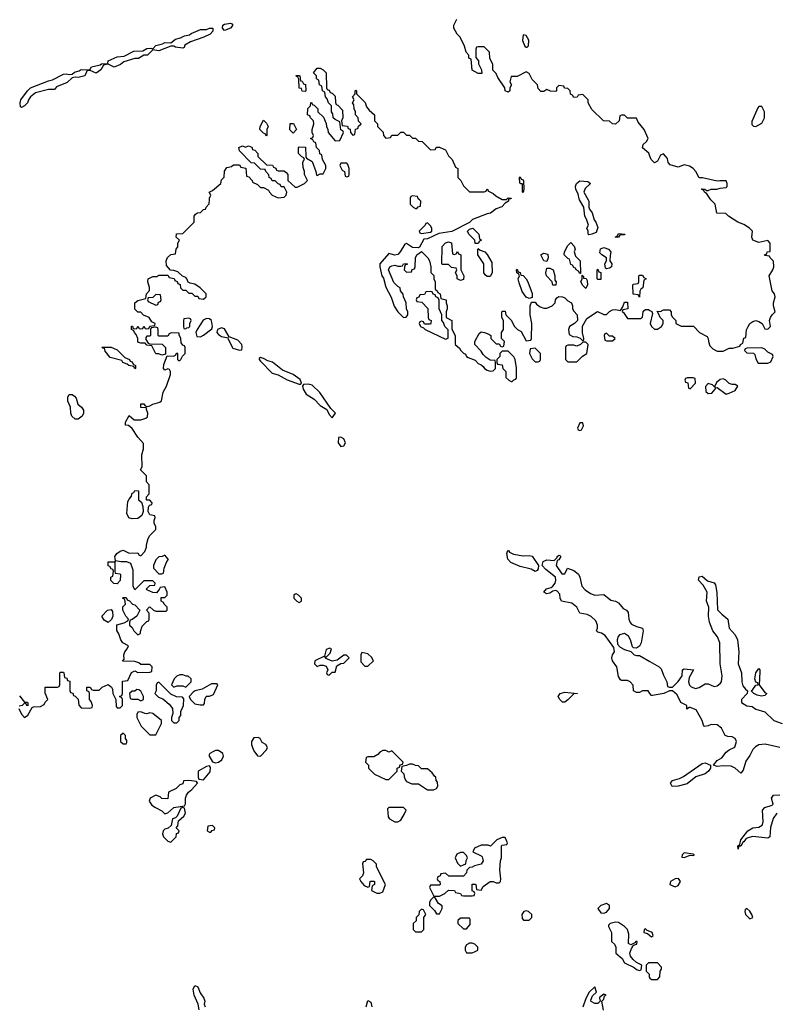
# Model space of a CAD drawing. Header units: inches. Extents: x 2601682 to 2755810, y 449311 to 584050.
# Tile 321 of 505: x 2695778 to 2700847, y 484608 to 491207. Entities that reach past the tile are written whole.
import ezdxf

# ---------------------------------------------------------------- set-up
doc = ezdxf.new("R2010")
doc.units = ezdxf.units.IN
doc.header["$MEASUREMENT"] = 0
for name, color, linetype in [('C6498', 7, 'Continuous'), ('C6499', 7, 'Continuous'), ('C7408', 7, 'Continuous'), ('C7409', 7, 'Continuous')]:
    doc.layers.add(name, color=color, linetype=linetype)

msp = doc.modelspace()

# ---------------------------------------------------------------- linework, layer by layer
at = {"layer": 'C6498', "color": 2}
for points, elevation in [([(2695772, 486590), (2695781, 486570), (2695791.3, 486550), (2695810, 486531.3), (2695833.2, 486546.8), (2695862, 486598), (2695870, 486602), (2695916.4, 486603.6), (2695942, 486618), (2695947.3, 486632.7), (2695966, 486650), (2695947.3, 486692.7), (2695947.3, 486732.7), (2696030, 486734), (2696042, 486738), (2696046, 486750), (2696046, 486830), (2696050, 486834), (2696070, 486834), (2696074, 486830), (2696078, 486798), (2696092.7, 486792.7), (2696098, 486778), (2696112.7, 486772.7), (2696114, 486710), (2696118, 486698), (2696132.7, 486692.7), (2696138, 486678), (2696150, 486674), (2696170, 486654), (2696172.7, 486612.7), (2696190, 486594), (2696247.3, 486592.7), (2696262, 486598), (2696266, 486610), (2696256.4, 486636.4), (2696246, 486650), (2696246, 486690), (2696242, 486702), (2696228.4, 486708.4), (2696227.3, 486732.7), (2696250, 486734), (2696258, 486718), (2696270, 486714), (2696310, 486714), (2696330, 486734), (2696370, 486752), (2696392.7, 486732.7), (2696399.6, 486719.6), (2696402, 486690), (2696422, 486650), (2696423.6, 486603.6), (2696430, 486594), (2696450, 486594), (2696466, 486610), (2696466, 486650), (2696462, 486662), (2696446, 486670), (2696462, 486678), (2696466, 486690), (2696467.3, 486772.7), (2696502, 486778), (2696527.3, 486832.7), (2696540.4, 486839.6), (2696550, 486842), (2696570, 486832), (2696650, 486834), (2696662, 486838), (2696666, 486870), (2696650, 486886), (2696590, 486886), (2696576.4, 486896.4), (2696550, 486906), (2696467.3, 486907.3), (2696478, 486922), (2696475.3, 486950), (2696482, 486970), (2696498, 486990), (2696506, 487010), (2696468, 487030), (2696455.3, 487050), (2696442, 487090), (2696427.3, 487112.7), (2696428, 487152), (2696476.4, 487163.6), (2696502, 487178), (2696506, 487190), (2696488.4, 487208.4), (2696468, 487250), (2696468.4, 487271.6), (2696486, 487290), (2696482, 487322), (2696466, 487330), (2696470, 487334), (2696490, 487334), (2696498, 487318), (2696512.7, 487312.7), (2696534, 487290), (2696550, 487284.7), (2696582, 487250), (2696562, 487210), (2696530, 487186), (2696518, 487182), (2696514, 487170), (2696514, 487150), (2696530, 487134), (2696542, 487110), (2696570, 487084.7), (2696587.3, 487092.7), (2696587.3, 487107.3), (2696598, 487142), (2696630, 487174), (2696642, 487178), (2696646, 487190), (2696646, 487230), (2696628, 487250), (2696646, 487270), (2696650, 487272), (2696674, 487250), (2696690, 487242), (2696758, 487242), (2696766, 487250), (2696766, 487270), (2696746, 487290), (2696742, 487302), (2696726, 487310), (2696726, 487334), (2696750, 487334), (2696766, 487350), (2696766, 487370), (2696750, 487406), (2696718, 487402), (2696712.7, 487387.3), (2696694, 487366), (2696670, 487368), (2696630, 487386), (2696628, 487392), (2696650, 487414), (2696682, 487418), (2696686, 487430), (2696670, 487446), (2696610, 487446), (2696550, 487386), (2696538, 487410), (2696538, 487518), (2696522, 487562), (2696494.6, 487574.6), (2696454.6, 487574.6), (2696420.4, 487580.4), (2696416.4, 487596.4), (2696415.3, 487610), (2696428, 487630), (2696450, 487646), (2696470, 487651), (2696510, 487632), (2696570, 487634), (2696578, 487618), (2696590, 487614), (2696616.4, 487643.6), (2696627.3, 487672.7), (2696627.3, 487687.3), (2696639.3, 487730), (2696649.6, 487750.4), (2696688.7, 487790), (2696688.7, 487810), (2696678, 487830), (2696678, 487850), (2696686, 487870), (2696682, 487882), (2696650, 487888), (2696638, 487910), (2696640.4, 487939.6), (2696647.3, 487952.7), (2696662, 487958), (2696666, 487970), (2696650, 487986), (2696630, 487986), (2696626, 487990), (2696626, 488010), (2696646, 488030), (2696646, 488090), (2696626, 488110), (2696626, 488150), (2696586, 488190), (2696598, 488210), (2696595.3, 488290), (2696608, 488330), (2696607.3, 488367.3), (2696569.1, 488409.1), (2696530, 488468), (2696507.3, 488487.3), (2696486, 488490), (2696486, 488510), (2696510, 488554), (2696544.7, 488524.7), (2696590, 488526), (2696623.1, 488536.9), (2696634, 488546), (2696635.3, 488570), (2696626, 488594), (2696626, 488606), (2696590, 488608), (2696590, 488632), (2696610, 488632), (2696618, 488618), (2696634, 488614), (2696650, 488618), (2696669.2, 488630.8), (2696716.4, 488643.6), (2696728, 488652), (2696739, 488710), (2696762, 488750), (2696788.7, 488830), (2696788, 488848), (2696782, 488862), (2696770, 488866), (2696750, 488858), (2696742, 488870), (2696743.1, 488896.9), (2696766, 488954), (2696807.3, 488952.7), (2696822, 488958), (2696830, 488974), (2696834, 488970), (2696834, 488930), (2696842, 488922), (2696850, 488922), (2696858, 488930), (2696867.3, 488952.7), (2696886, 488970), (2696886, 489010), (2696882, 489022), (2696870, 489026), (2696860.4, 489040.4), (2696858, 489070), (2696846, 489094), (2696846, 489106), (2696792.7, 489107.3), (2696778, 489102), (2696770, 489086), (2696710, 489086), (2696706, 489090), (2696706, 489130), (2696702, 489142), (2696690, 489146), (2696658, 489142), (2696654, 489130), (2696654, 489090), (2696650, 489086), (2696630, 489086), (2696623.6, 489076.4), (2696623.6, 489063.6), (2696638, 489038), (2696650, 489034), (2696732.7, 489032.7), (2696754, 489010), (2696754, 488966), (2696730, 488958), (2696710, 488968), (2696690, 488968), (2696662, 489022), (2696630, 489026), (2696618, 489038), (2696590, 489038), (2696570, 489046), (2696568, 489070), (2696558, 489098), (2696546, 489110), (2696542, 489122), (2696526, 489130), (2696527.3, 489152.7), (2696532.7, 489152.7), (2696538, 489138), (2696550, 489134), (2696562, 489138), (2696570, 489154), (2696578, 489138), (2696590, 489134), (2696602, 489138), (2696610, 489154), (2696618, 489138), (2696630, 489134), (2696642, 489138), (2696650, 489154), (2696682, 489158), (2696686, 489170), (2696662, 489182), (2696646, 489210), (2696607.3, 489227.3), (2696590, 489246), (2696570, 489246), (2696550, 489266), (2696548, 489310), (2696570, 489324.7), (2696622, 489338), (2696626, 489370), (2696647.3, 489392.7), (2696648, 489412), (2696635.3, 489450), (2696638, 489470), (2696670, 489484.7), (2696695.3, 489484.7), (2696710, 489494), (2696770, 489494), (2696778, 489478), (2696812.7, 489472.7), (2696818, 489458), (2696832.7, 489452.7), (2696838, 489438), (2696852.7, 489432.7), (2696854, 489410), (2696870, 489394), (2696890, 489394), (2696910, 489374), (2696930, 489374), (2696950, 489354), (2696970, 489354), (2696978, 489338), (2697010, 489334), (2697026, 489350), (2697026, 489370), (2696986, 489410), (2696950, 489435.3), (2696920.4, 489440.4), (2696907.3, 489447.3), (2696898, 489470), (2696890, 489478), (2696867.3, 489487.3), (2696836.4, 489516.4), (2696810, 489526), (2696787.3, 489527.3), (2696760.4, 489560.4), (2696758, 489590), (2696767.3, 489612.7), (2696790, 489634), (2696822, 489638), (2696826, 489670), (2696836.4, 489683.6), (2696838, 489710), (2696848, 489730), (2696826, 489750), (2696827.3, 489772.7), (2696870, 489774), (2696946, 489850), (2696946, 489890), (2696956.4, 489903.6), (2696968.4, 489911.6), (2696990, 489914), (2697010, 489934), (2697022, 489938), (2697026, 489950), (2697047.3, 489972.7), (2697048.4, 490000)], 6), ([(2699053.3, 490000), (2699052, 489990), (2699030, 489978), (2699007.1, 489952.9), (2698970, 489939), (2698932, 489910), (2698910, 489906), (2698811.1, 489868.9), (2698790, 489848), (2698673.7, 489786.3), (2698585.4, 489774.6), (2698510, 489738), (2698484.7, 489735.3), (2698456.9, 489683.1), (2698450, 489678), (2698410, 489681.2), (2698370, 489706), (2698358, 489702), (2698326, 489650), (2698310, 489634), (2698290, 489629.2), (2698250, 489639), (2698191, 489570), (2698191.1, 489551.1), (2698204.7, 489490), (2698214.8, 489474.8), (2698230, 489414), (2698266.4, 489346.4), (2698286, 489286), (2698311.3, 489250), (2698350, 489212), (2698367.3, 489212.7), (2698378, 489230), (2698378, 489250), (2698368.4, 489268.4), (2698366, 489310), (2698348, 489350), (2698347.3, 489367.3), (2698328.7, 489388.7), (2698326, 489410), (2698310, 489418), (2698284.7, 489444.7), (2698248, 489530), (2698258, 489550), (2698270, 489558), (2698290, 489562), (2698310, 489554), (2698330, 489554), (2698342, 489558), (2698348.4, 489571.6), (2698370, 489574), (2698372.7, 489567.3), (2698358, 489562), (2698354, 489530), (2698370, 489514), (2698402, 489518), (2698407.3, 489532.7), (2698422, 489538), (2698426, 489550), (2698428.7, 489611.3), (2698438, 489630), (2698470, 489654), (2698511.3, 489611.3), (2698522, 489590), (2698532, 489550), (2698532.7, 489512.7), (2698551.6, 489491.6), (2698552, 489470), (2698562, 489450), (2698562, 489402), (2698574, 489390), (2698578, 489378), (2698594, 489370), (2698598, 489338), (2698634, 489330), (2698634, 489310), (2698642, 489290), (2698642, 489270), (2698634, 489250), (2698634, 489210), (2698671.6, 489191.6), (2698672.7, 489132.7), (2698694, 489090), (2698694, 489030), (2698724.7, 489004.7), (2698732, 488990), (2698750, 488972), (2698764.7, 488964.7), (2698772, 488950), (2698782, 488942), (2698830, 488924.7), (2698850, 488902), (2698870, 488894), (2698883.6, 488883.6), (2698892, 488870), (2698910, 488858), (2698930, 488852), (2698950, 488854), (2698966, 488870), (2698966, 488910), (2698962, 488922), (2698930, 488926), (2698903.1, 488943.1), (2698882, 488962), (2698870, 488986), (2698826, 489030), (2698826, 489050), (2698856.4, 489103.6), (2698870, 489114), (2698891.6, 489111.6), (2698919.6, 489099.6), (2698934, 489090), (2698934, 489070), (2698970, 489034), (2698990, 489034), (2698998, 489018), (2699010, 489014), (2699022, 489018), (2699026, 489050), (2699006, 489070), (2699006, 489110), (2699018, 489130), (2699018, 489190), (2699008, 489210), (2699008, 489250), (2699010, 489254), (2699030, 489254), (2699034, 489230), (2699070, 489194), (2699091.6, 489151.6), (2699111.6, 489131.6), (2699136.9, 489116.9), (2699170, 489054), (2699202, 489058), (2699206, 489070), (2699208, 489170), (2699198, 489230), (2699198, 489290), (2699207.3, 489312.7), (2699230, 489314), (2699239.6, 489299.6), (2699263.6, 489283.6), (2699290, 489274), (2699310, 489274), (2699346, 489290), (2699366, 489310), (2699368, 489330), (2699376.4, 489343.6), (2699390, 489352), (2699414, 489350), (2699430, 489342), (2699450, 489322), (2699474, 489310), (2699482, 489290), (2699482, 489270), (2699490, 489254), (2699512, 489230), (2699514, 489190), (2699494, 489170), (2699462, 489150), (2699454, 489130), (2699458, 489098), (2699483.6, 489083.6), (2699510, 489082), (2699532, 489072), (2699550, 489054), (2699558, 489062), (2699558, 489070), (2699548.7, 489108.7), (2699548, 489152), (2699576.4, 489203.6), (2699648.9, 489251.1), (2699690, 489232), (2699710, 489232), (2699730, 489252), (2699750, 489262), (2699770, 489264.7), (2699802, 489258), (2699818, 489282), (2699830, 489314), (2699850, 489314), (2699851, 489269), (2699818, 489262), (2699814, 489250), (2699823.6, 489243.6), (2699850, 489204.7), (2699936.4, 489203.6), (2699950, 489214), (2699955.3, 489250), (2699961.2, 489258.8), (2699970, 489264.7), (2699990, 489264.7), (2700000, 489258.9)], 6), ([(2698394, 490000), (2698394, 489970), (2698414, 489950), (2698430, 489942), (2698438, 489942), (2698447.3, 489952.7), (2698462, 489958), (2698466, 489990), (2698455.2, 490000)], 6), ([(2699585.7, 490000), (2699591.3, 489990), (2699591.3, 489950), (2699596, 489936), (2699613.4, 489913.4), (2699626.4, 489866.4), (2699638, 489850), (2699650, 489814), (2699638.8, 489781.2), (2699610, 489768.7), (2699590, 489766), (2699586, 489770), (2699586, 489790), (2699578, 489810), (2699588, 489830), (2699575.3, 489870), (2699564, 489890), (2699558, 489950), (2699528.9, 490000)], 6), ([(2700000, 486692.1), (2699988.4, 486708.4), (2699950, 486708.7), (2699930, 486698), (2699910, 486698), (2699889.1, 486709.1), (2699887.3, 486747.3), (2699868.4, 486768.4), (2699850, 486778), (2699810, 486778), (2699803.1, 486783.1), (2699790, 486806), (2699779, 486870), (2699749, 486910), (2699744, 486930), (2699749, 486950), (2699762, 486970), (2699759, 486999), (2699700.4, 487080.4), (2699676.4, 487096.4), (2699650, 487102), (2699642, 487110), (2699648.7, 487130), (2699649, 487150), (2699637.2, 487177.2), (2699606.3, 487206.3), (2699580.2, 487220.2), (2699530, 487228.7), (2699509.3, 487269.3), (2699477.2, 487297.2), (2699408, 487310), (2699399, 487330), (2699396.5, 487356.5), (2699378, 487378), (2699370, 487382), (2699350, 487378), (2699330, 487364), (2699310, 487359), (2699288, 487370), (2699306.8, 487393.2), (2699339, 487401), (2699349.3, 487410.7), (2699364, 487430), (2699369, 487450), (2699368, 487470), (2699302, 487522), (2699278, 487550), (2699285.2, 487574.8), (2699310, 487586), (2699358, 487582), (2699378, 487602), (2699378, 487610), (2699390, 487618), (2699396, 487616), (2699402, 487610), (2699390, 487586), (2699378, 487582), (2699372, 487550), (2699410, 487494), (2699430, 487494), (2699448.4, 487531.6), (2699490, 487514.8), (2699521, 487490), (2699530.7, 487470), (2699544.7, 487410), (2699566, 487386), (2699602, 487362), (2699630, 487351), (2699690, 487354.8), (2699736.9, 487316.9), (2699770, 487310.8), (2699790, 487298), (2699821, 487261), (2699842, 487250), (2699854.8, 487234.8), (2699858.8, 487190), (2699867.3, 487167.3), (2699876.8, 487156.8), (2699910, 487140.7), (2699950.7, 487130), (2699954, 487110), (2699940.7, 487030), (2699930, 487008.7), (2699910, 486995.3), (2699890, 486998), (2699883.1, 487003.1), (2699869.4, 487050), (2699856.2, 487076.2), (2699830, 487094), (2699795.3, 487084.7), (2699786, 487074), (2699781, 487050), (2699782, 487022), (2699801.4, 487001.4), (2699830, 486986), (2699872.7, 486972.7), (2699894, 486950), (2699910, 486944.7), (2699930, 486946), (2700000, 486905.7)], 2), ([(2695776, 486676), (2695810, 486632), (2695830, 486632), (2695832.7, 486627.3), (2695832, 486608), (2695826, 486610), (2695822, 486622), (2695810, 486626), (2695794, 486610), (2695774, 486606)], 6), ([(2700000, 485095.5), (2699982, 485102), (2699970, 485113.2), (2699962, 485110), (2699958, 485090), (2699983.5, 485083.5), (2700000, 485069.5)], 6), ([(2700000, 484886), (2699990, 484886), (2699974, 484870), (2699974, 484830), (2699994, 484810), (2699994, 484790), (2700000, 484784)], 6), ([(2696979.5, 484570), (2696974, 484610), (2696947, 484670), (2696939.5, 484710), (2696950, 484734.8), (2696970, 484726), (2696986, 484686), (2697011, 484650), (2697018.8, 484630), (2697014, 484610), (2697020.7, 484590)], 2), ([(2699689.1, 484569.1), (2699678, 484630), (2699690, 484642), (2699695.3, 484664.7), (2699706, 484670), (2699690, 484675.3), (2699663.5, 484656.5), (2699661, 484650), (2699666, 484630), (2699650, 484614), (2699630, 484612.7), (2699607, 484627), (2699604, 484636), (2699614.6, 484665.4), (2699642, 484690), (2699630, 484726), (2699592, 484690), (2699570, 484646), (2699551.3, 484588.7)], 6), ([(2698099, 484590), (2698110, 484634), (2698130, 484622), (2698137.3, 484590)], 2)]:
    msp.add_lwpolyline(points, dxfattribs=dict(at, elevation=elevation))
for points, elevation in [([(2698510, 489846), (2698498, 489842), (2698494, 489830), (2698454, 489790), (2698458, 489778), (2698470, 489774), (2698530, 489782), (2698538, 489790), (2698538, 489810), (2698530, 489826)], 6), ([(2698830, 489706), (2698826, 489730), (2698786, 489770), (2698778, 489790), (2698790, 489802), (2698814, 489810), (2698854, 489770), (2698858, 489738), (2698872, 489730), (2698858, 489722), (2698850, 489706)], 6), ([(2699790, 489748.7), (2699768, 489750), (2699782, 489758), (2699790, 489774), (2699832, 489770), (2699830, 489766), (2699798, 489762)], 6), ([(2698690, 489634), (2698702, 489638), (2698710, 489654), (2698718, 489638), (2698734, 489630), (2698734, 489530), (2698752, 489490), (2698750, 489466), (2698730, 489458), (2698708, 489470), (2698708, 489490), (2698698, 489510), (2698706, 489530), (2698702, 489542), (2698670, 489546), (2698650, 489566), (2698610, 489566), (2698606, 489570), (2698607.3, 489687.3), (2698630, 489711.3), (2698650, 489718), (2698671.3, 489711.3), (2698678, 489638)], 6), ([(2699530, 489506), (2699522, 489522), (2699506, 489530), (2699502, 489542), (2699490, 489546), (2699482, 489562), (2699470, 489566), (2699462, 489602), (2699450, 489606), (2699426, 489630), (2699428, 489650), (2699450, 489694), (2699470, 489714), (2699491.3, 489690), (2699498, 489670), (2699492, 489650), (2699502, 489622), (2699532, 489590), (2699534, 489506)], 6), ([(2698910, 489486), (2698896.4, 489496.4), (2698888, 489510), (2698888, 489570), (2698848, 489630), (2698846, 489670), (2698850, 489674), (2698862, 489662), (2698894, 489650), (2698910, 489634), (2698939.6, 489579.6), (2698942, 489510), (2698930, 489486)], 6), ([(2699310, 489586), (2699288, 489590), (2699270, 489632), (2699290, 489642), (2699314.8, 489634.8), (2699318, 489610)], 6), ([(2699710, 489538), (2699702, 489542), (2699698, 489570), (2699708, 489590), (2699708, 489610), (2699678, 489630), (2699665.2, 489645.2), (2699669.2, 489670.8), (2699690, 489681), (2699722, 489670), (2699738, 489650), (2699732.7, 489627.3), (2699732, 489590), (2699744.7, 489570), (2699742, 489550), (2699730, 489542)], 6), ([(2699190, 489338), (2699170, 489348), (2699144.7, 489384.7), (2699123.1, 489443.1), (2699118, 489470), (2699126, 489490), (2699122, 489502), (2699108, 489510), (2699106, 489530), (2699110, 489534), (2699118, 489518), (2699131.6, 489511.6), (2699134, 489494), (2699150, 489492), (2699170.9, 489470.9), (2699182, 489450), (2699211.1, 489371.1), (2699210, 489346)], 6), ([(2699350, 489428), (2699346, 489450), (2699308, 489490), (2699302, 489510), (2699310, 489542), (2699330, 489542), (2699350.8, 489530.8), (2699362, 489490), (2699362, 489462), (2699371.1, 489451.1), (2699370, 489428)], 6), ([(2699650, 489466), (2699646, 489470), (2699646, 489530), (2699650, 489534), (2699658, 489518), (2699672, 489512), (2699670, 489466)], 6), ([(2699570, 489406), (2699550, 489426), (2699538, 489450), (2699546, 489470), (2699546, 489494), (2699554, 489486), (2699554, 489474), (2699571.6, 489471.6), (2699579.6, 489459.6), (2699582, 489430)], 6), ([(2699930, 489348), (2699922, 489362), (2699887.3, 489367.3), (2699886, 489430), (2699890, 489434), (2699922, 489438), (2699926, 489450), (2699926, 489490), (2699930, 489494), (2699950, 489494), (2699958, 489478), (2699974, 489470), (2699958, 489462), (2699952, 489410), (2699938, 489402), (2699932.7, 489387.3)], 6), ([(2698530, 489386), (2698498, 489382), (2698490, 489366), (2698458, 489362), (2698452.7, 489347.3), (2698438, 489342), (2698434, 489330), (2698438, 489318), (2698472.7, 489312.7), (2698511.6, 489271.6), (2698514, 489210), (2698518, 489198), (2698534, 489190), (2698532.7, 489172.7), (2698530, 489166), (2698490, 489166), (2698482, 489182), (2698470, 489186), (2698458, 489182), (2698454, 489170), (2698462, 489150), (2698482, 489142), (2698494, 489130), (2698630, 489064.7), (2698647.3, 489072.7), (2698647.3, 489127.3), (2698626, 489150), (2698616.4, 489176.4), (2698606, 489190), (2698606, 489230), (2698588, 489270), (2698587.3, 489327.3), (2698582, 489342), (2698566, 489350), (2698562, 489362), (2698547.3, 489367.3), (2698542, 489382)], 6), ([(2696690, 489366), (2696670, 489346), (2696638, 489342), (2696634, 489330), (2696638, 489318), (2696690, 489294), (2696702, 489298), (2696707.3, 489312.7), (2696722, 489318), (2696726, 489330), (2696722, 489362)], 6), ([(2696910, 489206), (2696878, 489202), (2696874, 489190), (2696874, 489150), (2696878, 489138), (2696890, 489134), (2696898, 489142), (2696910, 489144.7), (2696918, 489150), (2696918, 489170), (2696926, 489190), (2696922, 489202)], 6), ([(2697030, 489204), (2697007.5, 489192.5), (2696966, 489130), (2696958, 489110), (2696964.7, 489084.7), (2696990, 489082), (2697010, 489092), (2697064, 489136), (2697069, 489150), (2697062, 489190), (2697050, 489202)], 6), ([(2697130, 489142), (2697102, 489130), (2697098, 489110), (2697110, 489098), (2697130, 489084.7), (2697174, 489074), (2697172, 489070), (2697204.9, 489004.9), (2697250, 488992), (2697266, 488994), (2697268.4, 489011.6), (2697265.2, 489030), (2697239.5, 489059.5), (2697182, 489082), (2697150, 489135.3)], 6), ([(2699710, 489106), (2699698, 489102), (2699694, 489090), (2699698, 489058), (2699710, 489054), (2699750, 489054), (2699766, 489070), (2699750, 489086), (2699730, 489086)], 6), ([(2696550, 488868), (2696542, 488882), (2696508.4, 488888.4), (2696498, 488898), (2696468.4, 488908.4), (2696462, 488922), (2696384, 488944), (2696350, 488986), (2696346, 489006), (2696334, 489006), (2696328, 489012), (2696390, 489012), (2696430, 488994), (2696482, 488942), (2696514, 488930), (2696518, 488918), (2696530, 488914), (2696538, 488898), (2696554, 488890), (2696554, 488870)], 6), ([(2699050, 488986), (2699010, 488986), (2698994, 488970), (2698994, 488950), (2698974, 488930), (2698974, 488910), (2698978, 488898), (2699010, 488894), (2699014, 488870), (2699034, 488850), (2699034, 488810), (2699054, 488790), (2699070, 488782), (2699078, 488782), (2699087.3, 488792.7), (2699102, 488798), (2699106, 488810), (2699106, 488874), (2699098, 488930), (2699088.4, 488948.4)], 6), ([(2699230, 489006), (2699198, 489002), (2699194, 488970), (2699210, 488934), (2699230, 488914), (2699250, 488914), (2699262, 488918), (2699266, 488930), (2699266, 488970)], 6), ([(2699570, 489046), (2699550, 489046), (2699534, 489030), (2699510, 489018), (2699490, 489026), (2699450, 489026), (2699438, 489022), (2699434, 489010), (2699434, 488930), (2699450, 488914), (2699510, 488914), (2699548.9, 488951.1), (2699578, 488970), (2699586, 489030)], 6), ([(2697390, 488942), (2697382.8, 488937.2), (2697381, 488930), (2697390, 488918), (2697470, 488838), (2697510, 488826), (2697570, 488794), (2697650, 488764.7), (2697656.4, 488763.6), (2697666, 488770), (2697656, 488796), (2697610, 488828.7), (2697538.4, 488858.4), (2697472.3, 488912.3), (2697440.2, 488920.2), (2697410, 488937.2)], 6), ([(2697710, 488764), (2697678, 488762), (2697672, 488750), (2697676, 488730), (2697696.3, 488696.3), (2697750, 488664), (2697790, 488621), (2697834.8, 488594.8), (2697850, 488562), (2697870, 488538), (2697894, 488570), (2697862, 488602), (2697789.4, 488709.4), (2697737.2, 488757.2)], 6), ([(2696150, 488529), (2696126, 488550), (2696119.3, 488570), (2696117.2, 488610), (2696099.5, 488650), (2696100.1, 488679.9), (2696110, 488694.8), (2696130, 488694), (2696144.5, 488684.5), (2696156, 488670), (2696166, 488630), (2696192, 488610), (2696204.7, 488590), (2696206, 488570), (2696196, 488550), (2696170, 488529)], 6), ([(2699550, 488506), (2699530, 488506), (2699514, 488470), (2699518, 488458), (2699530, 488454), (2699542, 488458), (2699554.6, 488485.4)], 6), ([(2697930, 488408.7), (2697912.7, 488407.3), (2697911.3, 488370), (2697930, 488346.8), (2697950, 488351.3), (2697961.2, 488370), (2697950, 488398)], 6), ([(2696530, 487862), (2696508.4, 487868.4), (2696496.4, 487896.4), (2696503.1, 487976.9), (2696510, 487994), (2696527.3, 488012.7), (2696530, 488034), (2696542, 488038), (2696550, 488052), (2696574, 488050), (2696574, 487990), (2696592.7, 487972.7), (2696603.6, 487943.6), (2696604.7, 487910), (2696596, 487884), (2696570, 487864)], 6), ([(2696750, 487618), (2696731.6, 487608.4), (2696710, 487606), (2696690, 487586), (2696674, 487550), (2696674, 487530), (2696710, 487494), (2696730, 487494), (2696742, 487498), (2696746, 487530), (2696764, 487576), (2696775.3, 487590)], 6), ([(2699150, 487614), (2699190, 487616), (2699210.9, 487610.9), (2699254, 487550), (2699250, 487526), (2699243.6, 487516.4), (2699230, 487509.3), (2699204.5, 487524.5), (2699130, 487542.7), (2699068.7, 487570), (2699048.9, 487591.1), (2699042, 487630), (2699048, 487650), (2699051.3, 487650), (2699058, 487638), (2699085.4, 487625.4)], 2), ([(2696430, 487426), (2696408.4, 487428.4), (2696388.4, 487448.4), (2696388.4, 487471.6), (2696402, 487478), (2696406, 487510), (2696402, 487522), (2696390, 487526), (2696382, 487542), (2696370, 487546), (2696370, 487574), (2696410, 487574), (2696418, 487578), (2696414, 487570), (2696414, 487510), (2696418, 487498), (2696450, 487492), (2696452.7, 487487.3), (2696451.6, 487448.4)], 6), ([(2697630, 487358), (2697623.6, 487356.4), (2697614, 487350), (2697614, 487330), (2697634, 487310), (2697650, 487302), (2697666, 487310), (2697666, 487330), (2697646, 487350)], 6), ([(2696370, 487166), (2696343.1, 487183.1), (2696328, 487210), (2696366, 487250), (2696390, 487254), (2696399.6, 487239.6), (2696402, 487210), (2696392, 487188)], 6), ([(2697855.3, 486995.3), (2697830, 486986), (2697819.6, 486940.4), (2697754, 486910), (2697752, 486890), (2697770, 486872), (2697790, 486882), (2697810, 486882), (2697830, 486874), (2697842, 486850), (2697834, 486830), (2697838, 486818), (2697850, 486814), (2697870, 486834), (2697890, 486834), (2697903.1, 486876.9), (2697928, 486892), (2697950, 486894), (2697986, 486930), (2697967.3, 486947.3), (2697950, 486948), (2697904.7, 486915.3), (2697870, 486908), (2697840.4, 486920.4), (2697830, 486926), (2697822, 486938), (2697830, 486934), (2697858, 486962), (2697866, 486990)], 6), ([(2698070, 486966), (2698062, 486950), (2698063.6, 486903.6), (2698090, 486874), (2698110, 486874), (2698148, 486910), (2698134.6, 486934.6), (2698110, 486958)], 6), ([(2696870, 486815.3), (2696850, 486815.3), (2696830, 486808), (2696812, 486790), (2696794, 486750), (2696810, 486734), (2696830, 486742), (2696870, 486742), (2696890, 486734), (2696926, 486770), (2696926, 486790), (2696907.3, 486807.3), (2696892.7, 486807.3)], 6), ([(2696710, 486766), (2696698, 486762), (2696692.7, 486747.3), (2696692, 486710), (2696682, 486690), (2696706.8, 486666.8), (2696736, 486656), (2696778.8, 486618.8), (2696802, 486590), (2696803.6, 486556.4), (2696794, 486530), (2696794, 486510), (2696810, 486494), (2696830, 486494), (2696846, 486510), (2696846, 486530), (2696856.4, 486543.6), (2696858, 486570), (2696875.3, 486610), (2696876.4, 486656.4), (2696867.3, 486667.3), (2696828.9, 486668.9), (2696790, 486686)], 6), ([(2697096.4, 486756.4), (2697063.6, 486756.4), (2696999.6, 486720.4), (2696954, 486710), (2696939.6, 486700.4), (2696914, 486670), (2696922, 486650), (2696950, 486622), (2696986, 486614), (2697010, 486614), (2697016.4, 486623.6), (2697018, 486650), (2697026, 486670), (2697030, 486674), (2697050, 486674), (2697075.3, 486684.7), (2697106, 486750)], 6), ([(2696562, 486718), (2696550, 486706), (2696530, 486706), (2696514, 486690), (2696518, 486658), (2696530, 486654), (2696570, 486654), (2696590, 486642), (2696606, 486650), (2696606, 486670), (2696590, 486706), (2696576.4, 486716.4)], 6), ([(2699430, 486633.2), (2699414, 486634), (2699395.3, 486650), (2699384, 486670), (2699398, 486690), (2699430, 486699.1), (2699514, 486690), (2699490, 486688), (2699450, 486649.3)], 2), ([(2696590, 486568), (2696570, 486566), (2696562, 486550), (2696562, 486530), (2696591.6, 486471.6), (2696650, 486414), (2696690, 486414), (2696728, 486490), (2696728, 486510), (2696670, 486558), (2696650, 486562), (2696630, 486555.3), (2696616.4, 486556.4)], 6), ([(2696470, 486426), (2696454, 486410), (2696454, 486370), (2696470, 486354), (2696490, 486354), (2696496.4, 486363.6), (2696496.4, 486376.4), (2696486, 486390), (2696486, 486410)], 6), ([(2697375.3, 486395.3), (2697346.8, 486393.2), (2697331.3, 486370), (2697331.3, 486350), (2697338, 486330), (2697347.1, 486307.1), (2697370, 486274), (2697390, 486272), (2697430, 486314), (2697438, 486330), (2697426, 486350), (2697403.1, 486363.1), (2697388.4, 486388.4)], 6), ([(2697110, 486308.7), (2697090, 486308.7), (2697076.9, 486303.1), (2697051.6, 486288.4), (2697044.7, 486275.3), (2697070, 486232), (2697090, 486226), (2697110, 486231), (2697132.9, 486247.1), (2697142, 486270), (2697138, 486290)], 6), ([(2698230, 486308), (2698210, 486308), (2698190, 486298), (2698176.9, 486283.1), (2698150, 486266), (2698110, 486266), (2698098, 486262), (2698094, 486230), (2698114, 486210), (2698114, 486190), (2698154, 486150), (2698230, 486114), (2698250, 486114), (2698306, 486170), (2698306, 486190), (2698322, 486198), (2698327.3, 486212.7), (2698342, 486218), (2698346, 486230), (2698270, 486306), (2698250, 486298)], 6), ([(2698410, 486218), (2698390, 486218), (2698370, 486208), (2698338, 486202), (2698334, 486170), (2698351.6, 486151.6), (2698352.7, 486132.7), (2698362, 486110), (2698370, 486102), (2698405.4, 486085.4), (2698450, 486084.7), (2698510, 486044.7), (2698550, 486044.7), (2698570, 486054), (2698578, 486070), (2698576.4, 486096.4), (2698568.4, 486108.4), (2698566, 486130), (2698556.4, 486136.4), (2698540.4, 486160.4), (2698510, 486186), (2698470, 486186), (2698450, 486206), (2698430, 486208)], 6), ([(2697050, 486206), (2697030, 486202), (2696974, 486170), (2696974, 486130), (2696978, 486118), (2697010, 486112), (2697053.2, 486166.8), (2697055.3, 486195.3)], 6), ([(2696910, 486108.7), (2696874, 486106), (2696870, 486086), (2696850, 486078), (2696825.4, 486054.6), (2696774, 486030), (2696770, 485986), (2696730, 485988), (2696719, 485999), (2696690, 486008.7), (2696652, 485990), (2696644.7, 485970), (2696663.5, 485943.5), (2696686.4, 485926.4), (2696730, 485904.7), (2696750, 485884.7), (2696770, 485892), (2696810, 485926), (2696882, 485938), (2696887.3, 485952.7), (2696888, 485990), (2696895.3, 486010), (2696908, 486030), (2696931.7, 486048.3), (2696968, 486090), (2696962, 486102)], 6), ([(2696870, 485926), (2696858, 485922), (2696832, 485868), (2696822, 485858), (2696802, 485850), (2696792.7, 485807.3), (2696772, 485788), (2696750, 485782), (2696738, 485770), (2696734, 485750), (2696742, 485730), (2696770, 485702), (2696790, 485694), (2696826, 485730), (2696827.3, 485752.7), (2696842, 485758), (2696846, 485770), (2696826, 485790), (2696836.4, 485803.6), (2696842, 485838), (2696878, 485870), (2696888, 485890), (2696882, 485922)], 6), ([(2698350, 485926), (2698250, 485926), (2698242, 485918), (2698245.4, 485865.4), (2698254, 485850), (2698290, 485832), (2698310, 485832), (2698330, 485842), (2698356.4, 485883.6), (2698366, 485910)], 6), ([(2697070, 485806), (2697038, 485802), (2697034, 485770), (2697050, 485762), (2697058, 485762), (2697067.3, 485772.7), (2697082, 485778), (2697086, 485790)], 6), ([(2699030, 485726), (2699010, 485726), (2698974, 485710), (2698932, 485668), (2698915.3, 485675.3), (2698870, 485675.3), (2698825.4, 485654.6), (2698814, 485630), (2698870, 485602), (2698876, 485596), (2698882, 485570), (2698870, 485548), (2698823.6, 485536.4), (2698810, 485528), (2698790, 485526), (2698772.7, 485507.3), (2698772, 485490), (2698750, 485466), (2698652.7, 485467.3), (2698630, 485486), (2698598, 485482), (2698594, 485470), (2698578, 485462), (2698574, 485450), (2698578, 485438), (2698591.6, 485431.6), (2698594, 485410), (2698590, 485406), (2698530, 485406), (2698522, 485390), (2698552.7, 485332.7), (2698590, 485332), (2698626, 485350), (2698650, 485374), (2698691.6, 485371.6), (2698698, 485358), (2698731.6, 485351.6), (2698738, 485338), (2698750, 485334), (2698810, 485334), (2698822, 485338), (2698826, 485350), (2698822, 485362), (2698808, 485368), (2698810, 485414), (2698830, 485414), (2698834, 485410), (2698838, 485378), (2698870, 485374), (2698883.1, 485396.9), (2698930, 485432), (2698950, 485432), (2698970, 485422), (2698990, 485422), (2698998, 485430), (2699002, 485450), (2698995.3, 485510), (2698998, 485570), (2699006, 485590), (2699006, 485670), (2699010, 485674), (2699042, 485678), (2699046, 485690)], 6), ([(2698750, 485626), (2698730, 485626), (2698705.4, 485614.6), (2698694, 485590), (2698710, 485554), (2698730, 485534), (2698750, 485542), (2698766, 485550), (2698768.4, 485571.6), (2698778, 485590), (2698770, 485606)], 6), ([(2698130, 485578), (2698102, 485578), (2698090, 485566), (2698078, 485562), (2698074, 485550), (2698082, 485490), (2698074, 485470), (2698054, 485450), (2698062, 485430), (2698084.7, 485404.7), (2698110, 485394), (2698122, 485398), (2698126, 485430), (2698130, 485434), (2698150, 485434), (2698154, 485430), (2698154, 485410), (2698138, 485402), (2698134, 485370), (2698170, 485352), (2698190, 485352), (2698210, 485362), (2698228, 485410), (2698168.4, 485528.4), (2698167.3, 485547.3), (2698146, 485570)], 6), ([(2698550, 485326), (2698530, 485306), (2698522, 485290), (2698522, 485270), (2698556.9, 485236.9), (2698570, 485214), (2698590, 485214), (2698608, 485250), (2698607.3, 485267.3), (2698583.1, 485283.1), (2698562, 485322)], 6), ([(2698470, 485246), (2698454, 485230), (2698452.7, 485207.3), (2698434, 485190), (2698432.7, 485167.3), (2698414, 485150), (2698414, 485110), (2698430, 485094), (2698470, 485094), (2698486, 485110), (2698486, 485190), (2698498, 485210), (2698482, 485242)], 6), ([(2699170, 485235.3), (2699154, 485230), (2699142, 485210), (2699143.6, 485183.6), (2699152, 485172), (2699190, 485172), (2699208, 485190), (2699208, 485210), (2699186, 485230)], 6), ([(2699710, 485284), (2699671.3, 485270), (2699651.3, 485250), (2699670, 485222), (2699690, 485218), (2699710, 485224.7), (2699729, 485250), (2699728.7, 485270)], 6), ([(2698790, 485186), (2698730, 485186), (2698714, 485170), (2698714, 485150), (2698750, 485114), (2698770, 485114), (2698796.4, 485143.6), (2698796.4, 485176.4)], 6), ([(2699770, 485159), (2699734, 485150), (2699722, 485138), (2699722, 485130), (2699742, 485090), (2699742, 485030), (2699762, 485010), (2699771.1, 484991.1), (2699771, 484950), (2699814.9, 484914.9), (2699830, 484884.9), (2699895.3, 484855.3), (2699910, 484842), (2699930, 484834), (2699942, 484838), (2699946, 484870), (2699910, 484888), (2699887.3, 484907.3), (2699869.6, 484929.6), (2699865.1, 484950), (2699877, 484983), (2699884, 484990), (2699883.1, 484996.9), (2699894, 485006), (2699913.2, 485010), (2699914, 485030), (2699904.7, 485030), (2699899.8, 485020.2), (2699872.7, 485007.3), (2699856.4, 485016.4), (2699858.9, 485078.9), (2699850, 485108.7), (2699828.7, 485130), (2699790, 485155.3)], 6), ([(2698810, 485018), (2698790, 485018), (2698770, 485006), (2698762, 484990), (2698762, 484970), (2698770, 484954), (2698810, 484952), (2698830, 484962), (2698846, 484970), (2698846, 484990), (2698826, 485010)], 6)]:
    msp.add_lwpolyline(points, close=True, dxfattribs=dict(at, elevation=elevation))
at = {"layer": 'C6499', "color": 2, "elevation": 6}
for points in [[(2697150, 491135.3), (2697135.3, 491150), (2697139, 491170), (2697150, 491176.3), (2697190, 491184.7), (2697199.8, 491179.8), (2697204.7, 491170), (2697190, 491149.3)], [(2696870, 491015.3), (2696822.5, 491022.5), (2696810, 491029), (2696791.1, 491028.9), (2696710, 490999), (2696670, 491006), (2696634, 490970), (2696610, 490968.7), (2696572.8, 490947.2), (2696550, 490946.6), (2696474.4, 490925.6), (2696453.2, 490906.8), (2696410.9, 490889.1), (2696370, 490908), (2696338, 490902), (2696322, 490870), (2696290.6, 490849.4), (2696250, 490866), (2696230, 490866), (2696214, 490830), (2696170, 490819), (2696150, 490822), (2696130, 490818), (2696094.9, 490785.1), (2696024, 490756), (2696010, 490738), (2695970, 490739.3), (2695882.8, 490717.2), (2695850.7, 490690), (2695837.3, 490670), (2695830.7, 490649.3), (2695810, 490629), (2695790, 490618), (2695782, 490622), (2695781.2, 490650), (2695786, 490670), (2695829.6, 490730.4), (2695849.6, 490750.4), (2695970, 490798), (2695997, 490803), (2696070, 490842.8), (2696090, 490844.9), (2696110, 490838.8), (2696130, 490842), (2696144.1, 490855.9), (2696175.5, 490864.5), (2696190, 490874), (2696248.4, 490871.6), (2696258, 490890), (2696316.4, 490903.6), (2696326, 490910), (2696367.3, 490912.7), (2696369.4, 490930.6), (2696430, 490957.3), (2696478.6, 490961.4), (2696542.9, 490997.1), (2696602, 490998), (2696630, 491014.8), (2696656, 491016), (2696670, 491012), (2696690, 491034.8), (2696734, 491046), (2696750, 491054.8), (2696790, 491051.3), (2696822.5, 491077.5), (2696854.5, 491085.5), (2696881.5, 491098.5), (2696915.5, 491104.5), (2696926.6, 491113.4), (2696990, 491140.5), (2697030, 491141), (2697049.5, 491150.5), (2697072, 491150), (2697072, 491130), (2697054, 491110), (2697010.5, 491089.5), (2696921.4, 491058.6), (2696884.9, 491035.1), (2696878.8, 491021.2)], [(2699150, 491106), (2699146.4, 491066.4), (2699162, 491030), (2699170, 491022), (2699178, 491022), (2699187.3, 491032.7), (2699188, 491070), (2699170, 491102)], [(2697690, 490726), (2697670, 490728), (2697666, 490746), (2697649, 490749), (2697647.3, 490807.3), (2697642, 490822), (2697628, 490830), (2697630, 490834), (2697650, 490834), (2697654, 490830), (2697658, 490798), (2697670, 490794), (2697678, 490778), (2697691.6, 490771.6), (2697694, 490730)], [(2697430, 490426), (2697422, 490442), (2697410, 490446), (2697386, 490470), (2697388, 490490), (2697410, 490534), (2697430, 490514), (2697442, 490490), (2697434, 490470), (2697434, 490430)], [(2697610, 490446), (2697588.4, 490468.4), (2697590, 490512), (2697611.1, 490511.1), (2697631.1, 490471.1)], [(2697970, 490246), (2697930, 490246), (2697922, 490230), (2697938, 490198), (2697954, 490190), (2697958, 490158), (2697970, 490154), (2697982, 490158), (2697986, 490170), (2697986, 490210), (2697976.4, 490236.4)], [(2699150, 490048.7), (2699146, 490050), (2699146, 490106), (2699134, 490106), (2699128, 490112), (2699126, 490150), (2699130, 490154), (2699138, 490138), (2699150, 490134), (2699152.7, 490127.3), (2699154, 490070)]]:
    msp.add_lwpolyline(points, close=True, dxfattribs=at)
for points in [[(2700000, 490292.8), (2699992.5, 490312.5), (2699949.2, 490349.2), (2699955.3, 490370), (2699978, 490390), (2699988, 490410), (2699962, 490470), (2699920.2, 490520.2), (2699910, 490546), (2699850, 490546), (2699830, 490566), (2699810, 490566), (2699798, 490562), (2699794, 490530), (2699770, 490506), (2699748.7, 490508.7), (2699730, 490526), (2699688.4, 490528.4), (2699610, 490606), (2699586, 490650), (2699586, 490670), (2699550, 490706), (2699518, 490702), (2699512.7, 490687.3), (2699490, 490686), (2699482, 490702), (2699467.3, 490707.3), (2699466, 490730), (2699450, 490746), (2699427.3, 490747.3), (2699422, 490762), (2699390, 490766), (2699374, 490750), (2699374, 490730), (2699370, 490726), (2699332.7, 490727.3), (2699310, 490738), (2699290, 490726), (2699270, 490726), (2699250, 490746), (2699246, 490770), (2699210, 490806), (2699190, 490846), (2699170, 490858), (2699110, 490826), (2699070, 490826), (2699062, 490790), (2699072, 490770), (2699062, 490750), (2699062, 490730), (2699050, 490722), (2699029.1, 490729.1), (2699028, 490750), (2698980.2, 490820.2), (2698970, 490846), (2698948.4, 490868.4), (2698947.3, 490907.3), (2698928.4, 490948.4), (2698926, 490990), (2698890, 491026), (2698850, 491026), (2698838, 491022), (2698834, 491010), (2698832.7, 490952.7), (2698851.6, 490931.6), (2698852, 490910), (2698871.6, 490871.6), (2698872.7, 490847.3), (2698850, 490846), (2698810, 490868), (2698802, 490942), (2698786, 490950), (2698786, 490970), (2698768.4, 490988.4), (2698758, 491030), (2698728, 491090), (2698708, 491110), (2698686, 491150), (2698686, 491170), (2698706, 491210)], [(2697048.4, 490000), (2697048.9, 490011.1), (2697058, 490030), (2697048, 490052), (2697070, 490062), (2697126, 490110), (2697130, 490134), (2697148, 490152), (2697148.9, 490191.1), (2697164.7, 490215.3), (2697196.4, 490223.6), (2697210, 490234), (2697250, 490234), (2697258, 490218), (2697292.7, 490212.7), (2697298, 490158), (2697312.7, 490152.7), (2697334, 490130), (2697338, 490118), (2697370, 490102), (2697390, 490082), (2697410, 490082), (2697444.7, 490064.7), (2697452, 490050), (2697470, 490032), (2697510, 490012), (2697550, 490018), (2697562, 490030), (2697568, 490050), (2697550, 490086), (2697530, 490086), (2697522, 490102), (2697510, 490106), (2697490, 490126), (2697470, 490126), (2697462, 490142), (2697448.4, 490148.4), (2697447.3, 490167.3), (2697426, 490190), (2697422, 490202), (2697390, 490206), (2697350, 490246), (2697327.3, 490247.3), (2697249.1, 490329.1), (2697246, 490350), (2697270, 490362), (2697290, 490352), (2697310, 490362), (2697332.7, 490352.7), (2697338, 490338), (2697352.7, 490332.7), (2697374, 490310), (2697374, 490290), (2697430, 490234), (2697471.6, 490231.6), (2697478, 490218), (2697492.7, 490212.7), (2697498, 490198), (2697510, 490194), (2697550, 490194), (2697563.6, 490183.6), (2697574, 490170), (2697574, 490130), (2697623.6, 490083.6), (2697636.4, 490083.6), (2697686, 490110), (2697706, 490130), (2697686, 490170), (2697686, 490190), (2697676.4, 490216.4), (2697675.3, 490250), (2697678, 490262), (2697686, 490270), (2697682, 490282), (2697667.3, 490287.3), (2697646, 490310), (2697646, 490350), (2697650, 490354), (2697692.7, 490352.7), (2697694, 490290), (2697698, 490278), (2697736, 490256), (2697762, 490190), (2697765.4, 490165.4), (2697770, 490162), (2697790, 490174), (2697810, 490174), (2697828, 490210), (2697828, 490230), (2697806, 490270), (2697802, 490302), (2697787.3, 490307.3), (2697786, 490330), (2697766, 490350), (2697762, 490382), (2697747.3, 490387.3), (2697742, 490402), (2697726, 490410), (2697742, 490418), (2697746, 490430), (2697738, 490450), (2697738, 490470), (2697748, 490510), (2697746, 490530), (2697726, 490550), (2697722, 490562), (2697706, 490570), (2697708.4, 490611.6), (2697726, 490630), (2697727.3, 490652.7), (2697734, 490650), (2697738, 490638), (2697750, 490634), (2697774, 490610), (2697774, 490590), (2697812.7, 490552.7), (2697831.6, 490511.6), (2697832, 490490), (2697842, 490470), (2697844.7, 490450), (2697890, 490394), (2697922, 490398), (2697946, 490450), (2697942, 490462), (2697928.4, 490468.4), (2697922, 490522), (2697890, 490538), (2697878, 490550), (2697876.4, 490576.4), (2697866, 490590), (2697866, 490630), (2697846, 490650), (2697836.4, 490676.4), (2697826, 490690), (2697822, 490722), (2697806, 490730), (2697802, 490762), (2697786, 490770), (2697782, 490802), (2697766, 490810), (2697766, 490830), (2697746, 490850), (2697770, 490882), (2697790, 490882), (2697810, 490872), (2697830.9, 490850.9), (2697834, 490750), (2697838, 490738), (2697850, 490734), (2697858, 490718), (2697870, 490714), (2697890, 490694), (2697892.7, 490652.7), (2697898, 490638), (2697910, 490634), (2697939.6, 490599.6), (2697942, 490550), (2697934, 490530), (2697938, 490498), (2697972.7, 490492.7), (2697978, 490478), (2697992.7, 490472.7), (2697994, 490450), (2698010, 490434), (2698022, 490438), (2698027.3, 490472.7), (2698042, 490478), (2698047.3, 490492.7), (2698066, 490510), (2698047.3, 490527.3), (2698046, 490550), (2698028.4, 490568.4), (2698028, 490590), (2698018, 490610), (2698016.4, 490636.4), (2698008, 490650), (2698018, 490670), (2698008, 490690), (2698026, 490710), (2698026, 490730), (2698030, 490734), (2698034, 490730), (2698034, 490710), (2698091.1, 490651.1), (2698102, 490622), (2698119.6, 490599.6), (2698154, 490570), (2698154, 490530), (2698174, 490510), (2698174, 490490), (2698212.7, 490452.7), (2698214, 490430), (2698230, 490414), (2698262, 490418), (2698270, 490434), (2698310, 490434), (2698330, 490454), (2698350, 490454), (2698370, 490434), (2698390, 490434), (2698410, 490414), (2698430, 490414), (2698450, 490392), (2698474, 490390), (2698530, 490334), (2698562, 490338), (2698570, 490352), (2698590, 490352), (2698619.6, 490339.6), (2698630, 490334), (2698650, 490294), (2698674, 490270), (2698698, 490218), (2698714, 490210), (2698714, 490150), (2698734, 490130), (2698750, 490094), (2698790, 490054), (2698890, 490054), (2698902, 490058), (2698910, 490074), (2698918, 490058), (2698950, 490042), (2698966.4, 490026.4), (2699010, 490001), (2699038, 490002), (2699050, 490012), (2699071, 490011), (2699070, 490008), (2699066, 490006), (2699054, 490006), (2699053.3, 490000)], [(2699528.9, 490000), (2699525.6, 490005.6), (2699518.6, 490038.6), (2699504, 490070), (2699501.2, 490090), (2699509, 490110), (2699530, 490126), (2699583.6, 490123.6), (2699602, 490110), (2699564.9, 490075.1), (2699557.3, 490050), (2699585.7, 490000)], [(2698455.2, 490000), (2698447.3, 490007.3), (2698442, 490022), (2698410, 490026), (2698398, 490022), (2698394, 490010), (2698394, 490000)]]:
    msp.add_lwpolyline(points, dxfattribs=at)
at = {"layer": 'C7408', "color": 2}
for points, elevation in [([(2700000, 489258.9), (2700012, 489252), (2700018, 489238), (2700002, 489170), (2700011.1, 489151.1), (2700030, 489132), (2700050, 489132), (2700078, 489150), (2700088, 489170), (2700088, 489190), (2700068, 489210), (2700058, 489238), (2700047.3, 489252.7), (2700070, 489252), (2700090, 489262), (2700130, 489262), (2700142, 489250), (2700142, 489230), (2700150, 489214), (2700174, 489190), (2700174, 489170), (2700210, 489152), (2700292.7, 489152.7), (2700332, 489110), (2700383.6, 489083.6), (2700391.1, 489071.1), (2700391.3, 489050), (2700402, 489022), (2700422, 489002), (2700450, 488984.7), (2700490, 488984.7), (2700530, 489006), (2700554.6, 489005.4), (2700602, 489018), (2700606, 489030), (2700622, 489038), (2700628.4, 489071.6), (2700642, 489078), (2700647.3, 489127.3), (2700658, 489150), (2700669.3, 489170.7), (2700690, 489184.7), (2700710, 489192), (2700730, 489184.7), (2700752, 489170), (2700770, 489134), (2700790, 489132), (2700808, 489150), (2700802, 489190), (2700808, 489210), (2700818, 489230), (2700838, 489250), (2700828, 489290), (2700828, 489310), (2700839, 489350), (2700834, 489370), (2700819, 489390), (2700798, 489490), (2700824, 489530), (2700829, 489550), (2700828.7, 489588.7), (2700806, 489610), (2700802, 489622), (2700770, 489626), (2700768, 489630), (2700782, 489638), (2700786, 489650), (2700806, 489654), (2700806, 489710), (2700790, 489726), (2700730, 489714), (2700690, 489729), (2700682, 489750), (2700688, 489790), (2700668, 489810), (2700630, 489834), (2700588, 489850), (2700526, 489890), (2700507.3, 489907.3), (2700448, 489910), (2700438, 489970), (2700410, 489998), (2700408.6, 490000)], 6), ([(2700000, 486905.7), (2700062, 486870), (2700076, 486856), (2700090, 486814), (2700114, 486770), (2700118, 486738), (2700130, 486734), (2700150, 486734), (2700189.1, 486770.9), (2700215.3, 486810), (2700218, 486850), (2700230, 486856), (2700291.3, 486850), (2700262.8, 486797.2), (2700258, 486770), (2700266, 486746), (2700276, 486736), (2700305.4, 486725.4), (2700330, 486731), (2700370, 486756), (2700390, 486754.8), (2700430, 486738.8), (2700450, 486742), (2700470, 486757.3), (2700478.4, 486770), (2700484.2, 486810), (2700469.6, 486890), (2700467.8, 487030), (2700451.8, 487070), (2700422, 487110), (2700398, 487170), (2700392.3, 487210), (2700395.3, 487270), (2700379.3, 487310), (2700383.7, 487370), (2700357.5, 487417.5), (2700326, 487450), (2700330, 487474), (2700350, 487478), (2700386.4, 487446.4), (2700430, 487432), (2700438.8, 487418.8), (2700448.2, 487368.2), (2700452.8, 487252.8), (2700482, 487222), (2700522.8, 487190), (2700530.6, 487130), (2700570, 487084), (2700586.4, 487050), (2700594.4, 486970), (2700590.5, 486890), (2700612.7, 486830), (2700616.4, 486770), (2700623.4, 486743.4), (2700639.8, 486719.8), (2700654, 486710), (2700652, 486690), (2700614, 486650), (2700614, 486630), (2700650, 486608.2), (2700683.8, 486603.8), (2700710, 486585.5), (2700770, 486567.7), (2700830, 486510.6), (2700884.7, 486490)], 2), ([(2700869.5, 486329.5), (2700771.9, 486351.9), (2700730, 486346), (2700706.3, 486333.7), (2700690, 486316), (2700670, 486276), (2700642.9, 486237.1), (2700623.5, 486176.5), (2700610, 486158), (2700571.6, 486191.6), (2700544.5, 486204.5), (2700493.4, 486206.6), (2700450, 486201.2), (2700426, 486210), (2700450, 486241), (2700481.2, 486258.8), (2700510, 486298.8), (2700530, 486313.4), (2700569.5, 486330.5), (2700579.5, 486370), (2700570, 486389), (2700550, 486400.9), (2700522.9, 486402.9), (2700504, 486410), (2700479, 486459), (2700450, 486481.2), (2700410, 486484), (2700390, 486474), (2700366, 486470), (2700358, 486478), (2700349.3, 486510), (2700310, 486582), (2700270, 486598), (2700262, 486598), (2700246, 486586), (2700246, 486610), (2700206, 486630), (2700182, 486682), (2700150, 486708), (2700130, 486708), (2700094, 486690), (2700018, 486678), (2700010, 486678), (2700000, 486692.1)], 2), ([(2700850, 485888.7), (2700826.2, 485853.8), (2700808, 485792), (2700802.8, 485730), (2700790, 485720.9), (2700690, 485732.3), (2700656.8, 485723.2), (2700643.5, 485716.5), (2700630, 485698), (2700623.6, 485696.4), (2700610, 485668.7), (2700592.7, 485667.3), (2700590, 485648.7), (2700589.3, 485670), (2700602, 485678), (2700609.2, 485710), (2700656, 485770), (2700688.7, 485790), (2700730, 485795.5), (2700751.7, 485808.3), (2700758.4, 485830), (2700753.2, 485910), (2700770, 485926.8), (2700818, 485942), (2700826, 485950), (2700815.3, 485990), (2700828, 486010), (2700871, 486011)], 2), ([(2700000, 485069.5), (2700010, 485061), (2700022, 485070), (2700015.3, 485090), (2700000, 485095.5)], 6), ([(2700000, 484784), (2700010, 484774), (2700050, 484774), (2700067.3, 484792.7), (2700068, 484830), (2700076.4, 484843.6), (2700076.4, 484856.4), (2700050, 484886), (2700000, 484886)], 6)]:
    msp.add_lwpolyline(points, dxfattribs=dict(at, elevation=elevation))
for points, elevation in [([(2700750, 489008), (2700650, 489006), (2700638, 489002), (2700634, 488990), (2700650, 488974), (2700692.7, 488972.7), (2700702, 488962), (2700710, 488934), (2700726, 488906), (2700790, 488904.7), (2700810, 488914), (2700826, 488950), (2700822, 488962), (2700790, 488978), (2700770, 488998)], 6), ([(2700290, 488806), (2700250, 488806), (2700238, 488802), (2700234, 488790), (2700238, 488778), (2700252.7, 488772.7), (2700258, 488738), (2700270, 488734), (2700306, 488770), (2700302, 488802)], 6), ([(2700490, 488799), (2700470, 488795.3), (2700445.4, 488774.6), (2700434, 488750), (2700438, 488742), (2700419, 488759), (2700390, 488768), (2700371.3, 488748.7), (2700375.3, 488715.3), (2700390, 488701), (2700415.5, 488704.5), (2700438, 488730), (2700440.4, 488739.6), (2700450, 488742), (2700510, 488698), (2700530, 488704.7), (2700570, 488722), (2700588, 488750), (2700570, 488762), (2700550, 488762), (2700530, 488768.7), (2700508, 488790)], 6), ([(2700746.8, 486673.2), (2700718.9, 486678.9), (2700695.3, 486690), (2700678, 486710), (2700690, 486718), (2700710, 486746), (2700726, 486750), (2700722, 486762), (2700710, 486766), (2700702.7, 486790), (2700709.5, 486830), (2700730, 486858), (2700736, 486850), (2700736.8, 486836.8), (2700730.7, 486750), (2700770, 486698), (2700782, 486690), (2700770, 486678)], 2), ([(2700148, 486068), (2700138.4, 486090), (2700150, 486107.3), (2700198.6, 486121.4), (2700224.6, 486135.4), (2700350, 486222), (2700370, 486227.3), (2700404.7, 486210), (2700404.9, 486190), (2700392.7, 486170), (2700370, 486151.8), (2700308.5, 486131.5), (2700250, 486085.6), (2700190, 486069.6)], 2), ([(2700230, 485624), (2700216, 485610), (2700214, 485594), (2700230, 485591.3), (2700270, 485606.8), (2700290, 485604.7), (2700298, 485610), (2700290, 485615.3)], 6), ([(2700191.6, 485451.6), (2700170, 485449), (2700138, 485430), (2700134, 485410), (2700170, 485396), (2700190, 485404.7), (2700204, 485430)], 6), ([(2700650, 485249), (2700638, 485242), (2700634.8, 485230), (2700640.5, 485210), (2700670, 485180.7), (2700688.7, 485190), (2700683.7, 485210), (2700670, 485232.7)], 6)]:
    msp.add_lwpolyline(points, close=True, dxfattribs=dict(at, elevation=elevation))
at = {"layer": 'C7409', "color": 2, "elevation": 6}
msp.add_lwpolyline([(2700750, 490626), (2700730, 490626), (2700723.6, 490616.4), (2700683.6, 490523.6), (2700683.6, 490503.6), (2700692.7, 490492.7), (2700710, 490492), (2700730, 490502), (2700750, 490514), (2700768, 490550), (2700768, 490590)], close=True, dxfattribs=at)
msp.add_lwpolyline([(2700408.6, 490000), (2700380.4, 490040.4), (2700366, 490050), (2700362, 490062), (2700346, 490070), (2700350, 490074), (2700368, 490072), (2700382, 490062), (2700390, 490062), (2700409.1, 490070.9), (2700448.9, 490071.1), (2700470, 490078), (2700510, 490082), (2700518, 490090), (2700518, 490110), (2700510, 490126), (2700468, 490128), (2700450, 490124), (2700352, 490148), (2700330, 490148), (2700308, 490190), (2700289.1, 490209.1), (2700264.7, 490224.7), (2700230, 490234), (2700190, 490219), (2700134.6, 490234.6), (2700122, 490250), (2700117.2, 490277.2), (2700090, 490308), (2700070, 490298), (2700050, 490258), (2700030, 490248.7), (2700009.1, 490269.1), (2700000, 490292.8)], dxfattribs=at)

doc.saveas('drawing.dxf')
